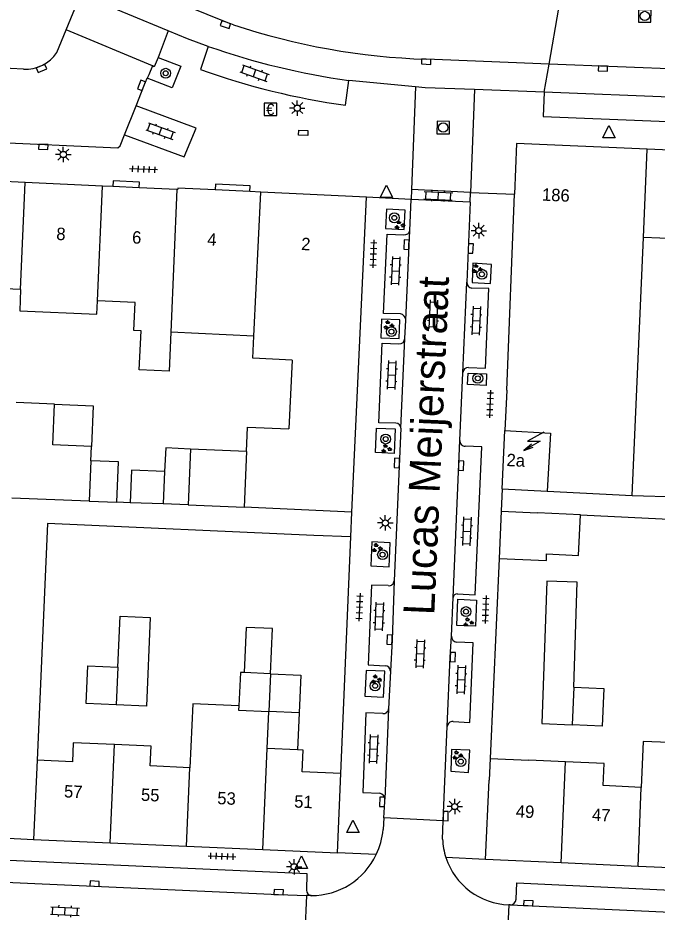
# Model space of a CAD drawing. Extents: x 132994 to 136000, y 393499 to 395512.
# Drawn here: x 133252.2 to 133303.8, y 395339 to 395411.1 of the extents above; entities that cross this region are included whole.
import ezdxf

# ---------------------------------------------------------------- set-up
doc = ezdxf.new("R2010")
doc.units = 0
for name, color, linetype in [('gg-afsc-erfafscheiding', 7, 'Continuous'), ('gg-afsc-hekwerk', 7, 'Continuous'), ('gg-afsc-muur', 7, 'Continuous'), ('gg-anno-huisnummerreeks BGT', 7, 'Continuous'), ('gg-anno-openbare ruimte label', 7, 'Continuous'), ('gg-bbg-gedigitaliseerde bebouwing', 7, 'Continuous'), ('gg-bbg-gedigitaliseerde bijgebouw', 7, 'Continuous'), ('gg-bbg-hoofdgebouw', 7, 'Continuous'), ('gg-bbg-luifel en loopbrug', 7, 'Continuous'), ('gg-bbg-tussenscheiding', 7, 'Continuous'), ('gg-knt-verharding', 7, 'Continuous'), ('gg-knt-verharding nz', 7, 'Continuous'), ('gt-grn-weggrens', 7, 'Continuous'), ('gt-symb-betaalautomaat', 7, 'Continuous'), ('gt-symb-boom', 7, 'Continuous'), ('gt-symb-groenvak', 7, 'Continuous'), ('gt-symb-klinker verharding', 7, 'Continuous'), ('gt-symb-kolk', 7, 'Continuous'), ('gt-symb-kolk center center', 7, 'Continuous'), ('gt-symb-lichtmast', 7, 'Continuous'), ('gt-symb-rioolschacht', 7, 'Continuous'), ('gt-symb-tegel verharding', 7, 'Continuous'), ('gt-symb-trafo symbool', 7, 'Continuous'), ('gt-symb-waterafsluiter', 7, 'Continuous')]:
    doc.layers.add(name, color=color, linetype=linetype)

# ---------------------------------------------------------------- blocks, each defined once
blk = doc.blocks.new('gt0-KOLK')
at = {"layer": 'gt-symb-kolk'}
blk.add_lwpolyline([(0, 0), (0.375, 0), (0.375, 0.4), (-0.375, 0.4), (-0.375, 0), (0, 0)], dxfattribs=at)
blk = doc.blocks.new('gt0-WAFSL')
at = {"layer": 'gt-symb-waterafsluiter'}
for p, q in [((-0.5, -0.333), (0, 0.667)), ((0, 0.667), (0.5, -0.333)), ((0.5, -0.333), (-0.5, -0.333))]:
    blk.add_line(p, q, dxfattribs=at)
blk = doc.blocks.new('gt0-RS')
at = {"layer": 'gt-symb-rioolschacht'}
blk.add_lwpolyline([(-0.5, -0.5), (0.5, -0.5), (0.5, 0.5), (-0.5, 0.5)], close=True, dxfattribs=at)
blk.add_circle((0, 0), 0.375, dxfattribs=at)
blk = doc.blocks.new('gt0-TEG1')
at = {"layer": 'gt-symb-tegel verharding'}
for p, q in [((-1.125, 0), (1.125, 0)), ((-0.9, -0.25), (-0.9, 0.25)), ((-0.45, -0.25), (-0.45, 0.25)), ((0, -0.25), (0, 0.25)), ((0.45, -0.25), (0.45, 0.25)), ((0.9, -0.25), (0.9, 0.25))]:
    blk.add_line(p, q, dxfattribs=at)
blk = doc.blocks.new('gt0-KL1')
at = {"layer": 'gt-symb-klinker verharding'}
for p, q in [((-1.15, 0.3), (1.15, 0.3)), ((-1, -0.3), (-1, 0.3)), ((-0.5, 0.3), (-0.5, 0.45)), ((0, -0.3), (0, 0.3)), ((0.5, 0.3), (0.5, 0.45)), ((1, -0.3), (1, 0.3)), ((-1.15, -0.3), (1.15, -0.3)), ((-0.5, -0.45), (-0.5, -0.3)), ((0.5, -0.45), (0.5, -0.3))]:
    blk.add_line(p, q, dxfattribs=at)
blk = doc.blocks.new('gt0-BOOM')
at = {"layer": 'gt-symb-boom'}
for radius in [0.4, 0.2]:
    blk.add_circle((0, 0), radius, dxfattribs=at)
blk = doc.blocks.new('gt0-KOLKCC')
at = {"layer": 'gt-symb-kolk center center'}
blk.add_lwpolyline([(-0.375, 0.2), (0.375, 0.2), (0.375, -0.2), (-0.375, -0.2)], close=True, dxfattribs=at)
blk = doc.blocks.new('gt0-BA')
at = {"layer": 'gt-symb-betaalautomaat'}
blk.add_lwpolyline([(-0.498, -0.507), (0.502, -0.507), (0.502, 0.493), (-0.498, 0.493)], close=True, dxfattribs=at)
blk.add_text('€', height=0.9, dxfattribs=at).set_placement((-0.357, -0.457))
blk = doc.blocks.new('gt0-LMAST')
at = {"layer": 'gt-symb-lichtmast'}
for p, q in [((-0.182, 0.173), (-0.447, 0.438)), ((-0.005, 0.246), (-0.005, 0.621)), ((0.172, 0.173), (0.437, 0.438)), ((-0.255, -0.004), (-0.63, -0.004)), ((-0.182, -0.181), (-0.447, -0.446)), ((-0.005, -0.254), (-0.005, -0.629)), ((0.437, -0.446), (0.172, -0.181)), ((0.245, -0.004), (0.62, -0.004))]:
    blk.add_line(p, q, dxfattribs=at)
blk.add_circle((-0.005, -0.004), 0.25, dxfattribs=at)
blk = doc.blocks.new('gt0-GRVAK')
at = {"layer": 'gt-symb-groenvak'}
for p, q in [((-0.11, 0.189), (-0.228, 0.24)), ((-0.182, 0.153), (0.088, 0.153)), ((-0.091, 0.211), (-0.156, 0.322)), ((-0.047, 0.214), (-0.047, 0.393)), ((-0.004, 0.211), (0.061, 0.322)), ((0.015, 0.189), (0.133, 0.24)), ((0.262, -0.052), (0.197, 0.059)), ((0.305, -0.049), (0.305, 0.13)), ((0.349, -0.052), (0.414, 0.059)), ((-0.245, -0.228), (-0.363, -0.177)), ((-0.318, -0.264), (-0.047, -0.264)), ((-0.226, -0.206), (-0.291, -0.095)), ((-0.183, -0.203), (-0.183, -0.024)), ((-0.139, -0.206), (-0.074, -0.095)), ((-0.12, -0.228), (-0.002, -0.177)), ((0.243, -0.074), (0.125, -0.023)), ((0.17, -0.11), (0.441, -0.11)), ((0.368, -0.074), (0.486, -0.023))]:
    blk.add_line(p, q, dxfattribs=at)
blk = doc.blocks.new('gt0-HSP')
at = {"layer": 'gt-symb-trafo symbool'}
for points in [[(0.771, 0.746), (-0.529, -0.004), (0.471, -0.004), (-0.829, -0.754)], [(-0.217, -0.24), (-0.829, -0.754), (-0.077, -0.48)]]:
    blk.add_lwpolyline(points, dxfattribs=at)

msp = doc.modelspace()

# ---------------------------------------------------------------- linework, layer by layer
at = {"layer": 'gg-afsc-erfafscheiding'}
for p, q in [((133261.273, 395372.019), (133260.208, 395372.057)), ((133301.778, 395372.602), (133314.094, 395372.231))]:
    msp.add_line(p, q, dxfattribs=at)
for points in [[(133297.586, 395371.045), (133315.722, 395370.147), (133314.841, 395350.123)], [(133276.089, 395369.389), (133254.614, 395370.353), (133253.775, 395351.267)]]:
    msp.add_lwpolyline(points, dxfattribs=at)
at = {"layer": 'gg-afsc-hekwerk'}
for p, q in [((133279.086, 395369.262), (133279.17, 395371.26)), ((133250.9, 395344.99), (133253.48, 395344.87))]:
    msp.add_line(p, q, dxfattribs=at)
at = {"layer": 'gg-afsc-muur'}
for p, q in [((133291.282, 395373.149), (133291.202, 395371.34)), ((133279.086, 395369.262), (133276.089, 395369.389)), ((133278.28, 395350.19), (133279.086, 395369.262)), ((133291.031, 395367.519), (133290.311, 395351.402))]:
    msp.add_line(p, q, dxfattribs=at)
at = {"layer": 'gg-bbg-gedigitaliseerde bebouwing'}
for p, q in [((133301.778, 395372.602), (133302.674, 395393.401)), ((133252.448, 395389.198), (133246.024, 395389.487)), ((133261.674, 395388.152), (133258.642, 395388.293)), ((133271.249, 395385.461), (133264.551, 395385.77)), ((133274.34, 395383.523), (133274.084, 395377.969)), ((133291.282, 395373.149), (133294.914, 395372.955)), ((133294.914, 395372.955), (133301.778, 395372.602)), ((133279.17, 395371.26), (133270.461, 395371.661)), ((133272.333, 395352.207), (133272.464, 395355.194)), ((133274.774, 395352.1), (133272.333, 395352.207)), ((133275.23, 395352.08), (133274.774, 395352.1)), ((133253.775, 395351.267), (133253.48, 395344.87)), ((133290.311, 395351.402), (133293.43, 395351.27)), ((133296.392, 395351.139), (133293.43, 395351.27))]:
    msp.add_line(p, q, dxfattribs=at)
for points in [[(133306.099, 395391.642), (133305.258, 395391.678), (133305.326, 395393.29), (133302.674, 395393.401)], [(133252.448, 395389.198), (133252.376, 395387.487), (133258.597, 395387.227), (133258.642, 395388.293)], [(133264.551, 395385.77), (133264.419, 395382.627), (133262.016, 395382.738), (133262.161, 395385.88), (133261.571, 395385.907), (133261.674, 395388.152)], [(133274.34, 395383.523), (133271.166, 395383.67), (133271.249, 395385.461)], [(133270.65, 395376.157), (133270.742, 395378.122), (133274.084, 395377.969)], [(133270.04, 395355.648), (133266.326, 395355.811), (133266.099, 395350.658)], [(133260.017, 395352.521), (133256.684, 395352.667), (133256.617, 395351.142), (133253.775, 395351.267)], [(133266.099, 395350.658), (133262.897, 395350.799), (133262.967, 395352.391), (133260.017, 395352.521)], [(133305.44, 395352.654), (133302.656, 395352.77), (133302.502, 395349.073)], [(133302.502, 395349.073), (133299.419, 395349.215), (133299.501, 395351.002), (133296.392, 395351.139)]]:
    msp.add_lwpolyline(points, dxfattribs=at)
at = {"layer": 'gg-bbg-gedigitaliseerde bijgebouw'}
for p, q in [((133255.189, 395379.959), (133252.073, 395380.096)), ((133258.113, 395375.394), (133258.162, 395376.566)), ((133266.154, 395376.346), (133265.965, 395371.85)), ((133270.65, 395376.157), (133266.154, 395376.346)), ((133257.977, 395372.147), (133251.743, 395372.4)), ((133257.977, 395372.147), (133260.208, 395372.057)), ((133265.965, 395371.85), (133270.461, 395371.661)), ((133291.202, 395371.34), (133291.031, 395367.519)), ((133291.202, 395371.34), (133294.143, 395371.215)), ((133297.586, 395371.045), (133294.143, 395371.215)), ((133272.598, 395358.237), (133270.483, 395358.329)), ((133274.906, 395355.087), (133272.464, 395355.194))]:
    msp.add_line(p, q, dxfattribs=at)
for points in [[(133258.162, 395376.566), (133255.046, 395376.697), (133255.189, 395379.959)], [(133260.208, 395372.057), (133260.34, 395375.304), (133258.113, 395375.394)], [(133291.031, 395367.519), (133294.845, 395367.349), (133294.869, 395367.892), (133297.44, 395367.777), (133297.586, 395371.045)], [(133297.051, 395357.161), (133297.343, 395365.614), (133294.872, 395365.699), (133294.476, 395354.226), (133296.917, 395354.119)], [(133260.297, 395358.774), (133260.477, 395362.879), (133262.883, 395362.773), (133262.604, 395355.628), (133260.163, 395355.735)], [(133260.163, 395355.735), (133257.721, 395355.842), (133257.854, 395358.881), (133260.297, 395358.774)], [(133270.483, 395358.329), (133270.172, 395358.343), (133270.04, 395355.648)], [(133272.598, 395358.237), (133275.039, 395358.129), (133274.906, 395355.087)], [(133297.051, 395357.161), (133299.477, 395357.055), (133299.359, 395354.011), (133296.917, 395354.119)]]:
    msp.add_lwpolyline(points, dxfattribs=at)
at = {"layer": 'gg-bbg-hoofdgebouw'}
for p, q in [((133308.949, 395400.261), (133302.979, 395400.517)), ((133252.809, 395397.831), (133246.396, 395398.128)), ((133259.041, 395397.542), (133252.809, 395397.831)), ((133259.885, 395397.503), (133259.041, 395397.542)), ((133262.003, 395397.405), (133259.885, 395397.503)), ((133265.033, 395397.264), (133262.003, 395397.405)), ((133270.943, 395397.1), (133268.147, 395397.235)), ((133271.806, 395397.059), (133270.943, 395397.1)), ((133280.34, 395396.65), (133271.806, 395397.059)), ((133279.17, 395371.26), (133280.34, 395396.65)), ((133291.67, 395381.09), (133292.275, 395396.905)), ((133291.67, 395381.09), (133291.488, 395377.833)), ((133291.282, 395373.149), (133291.488, 395377.833)), ((133290.311, 395351.402), (133290.23, 395349.65)), ((133278.01, 395343.79), (133278.28, 395350.19)), ((133289.95, 395343.26), (133290.23, 395349.65)), ((133253.48, 395344.87), (133259.663, 395344.598)), ((133259.663, 395344.598), (133265.817, 395344.327)), ((133265.817, 395344.327), (133271.97, 395344.056)), ((133271.97, 395344.056), (133278.01, 395343.79)), ((133296.052, 395342.982), (133289.95, 395343.26)), ((133302.237, 395342.699), (133296.052, 395342.982)), ((133308.422, 395342.417), (133302.237, 395342.699))]:
    msp.add_line(p, q, dxfattribs=at)
for points in [[(133302.979, 395400.517), (133292.43, 395400.97), (133292.275, 395396.905)], [(133268.147, 395397.235), (133265.12, 395397.38), (133265.11, 395397.26), (133265.033, 395397.264)], [(133278.28, 395350.19), (133275.16, 395350.32), (133275.23, 395352.08)]]:
    msp.add_lwpolyline(points, dxfattribs=at)
at = {"layer": 'gg-bbg-luifel en loopbrug'}
for p, q in [((133264.062, 395374.53), (133263.948, 395371.923)), ((133263.948, 395371.923), (133261.273, 395372.019)), ((133265.965, 395371.85), (133263.948, 395371.923)), ((133274.906, 395355.087), (133274.774, 395352.1))]:
    msp.add_line(p, q, dxfattribs=at)
for points in [[(133255.189, 395379.959), (133258.305, 395379.822), (133258.162, 395376.566)], [(133266.154, 395376.346), (133264.146, 395376.434), (133264.062, 395374.53)], [(133264.062, 395374.53), (133261.389, 395374.648), (133261.273, 395372.019)], [(133272.598, 395358.237), (133272.757, 395361.876), (133270.642, 395361.968), (133270.483, 395358.329)]]:
    msp.add_lwpolyline(points, dxfattribs=at)
at = {"layer": 'gg-bbg-tussenscheiding'}
for p, q in [((133302.674, 395393.401), (133302.979, 395400.517)), ((133252.448, 395389.198), (133252.809, 395397.831)), ((133258.642, 395388.293), (133259.041, 395397.542)), ((133265.033, 395397.264), (133264.551, 395385.77)), ((133271.249, 395385.461), (133271.806, 395397.059)), ((133270.65, 395376.157), (133270.461, 395371.661)), ((133258.113, 395375.394), (133257.977, 395372.147)), ((133260.297, 395358.774), (133260.163, 395355.735)), ((133272.598, 395358.237), (133272.464, 395355.194)), ((133297.051, 395357.161), (133296.917, 395354.119)), ((133259.663, 395344.598), (133260.017, 395352.521)), ((133271.97, 395344.056), (133272.333, 395352.207)), ((133296.052, 395342.982), (133296.392, 395351.139)), ((133265.817, 395344.327), (133266.099, 395350.658)), ((133302.237, 395342.699), (133302.502, 395349.073))]:
    msp.add_line(p, q, dxfattribs=at)
for points in [[(133291.488, 395377.833), (133295.182, 395377.625), (133294.914, 395372.955)], [(133270.04, 395355.648), (133270.023, 395355.301), (133272.464, 395355.194)]]:
    msp.add_lwpolyline(points, dxfattribs=at)
at = {"layer": 'gg-knt-verharding'}
for p, q in [((133264.348, 395410.059), (133257.297, 395412.99)), ((133255.374, 395408.308), (133256.111, 395410.155)), ((133263.076, 395407.242), (133256.111, 395410.155)), ((133267.583, 395408.816), (133266.949, 395406.956)), ((133252.679, 395406.979), (133248.905, 395407.141)), ((133278.641, 395404.068), (133278.912, 395406.068)), ((133284.294, 395405.555), (133278.912, 395406.068)), ((133294.664, 395405.13), (133289.053, 395405.335)), ((133348.596, 395402.97), (133294.664, 395405.13)), ((133283.982, 395397.264), (133283.948, 395396.468)), ((133288.739, 395397.04), (133283.982, 395397.264)), ((133283.825, 395393.973), (133283.948, 395396.468)), ((133288.701, 395396.241), (133283.948, 395396.468)), ((133288.701, 395396.241), (133288.739, 395397.04)), ((133288.701, 395396.241), (133288.427, 395389.8)), ((133283.433, 395385.271), (133283.513, 395386.74)), ((133287.857, 395377.048), (133288.097, 395382.506)), ((133283.118, 395378.02), (133282.57, 395365.726)), ((133287.191, 395361.27), (133287.318, 395364.39)), ((133282.263, 395358.45), (133282.121, 395355.409)), ((133286.515, 395346.377), (133286.852, 395353.986)), ((133281.744, 395346.604), (133281.68, 395345.665)), ((133286.515, 395346.377), (133281.744, 395346.604)), ((133286.477, 395344.885), (133286.515, 395346.377)), ((133292.412, 395340.058), (133292.473, 395341.363)), ((133292.473, 395341.363), (133314.946, 395340.332)), ((133275.506, 395340.349), (133275.333, 395336.4)), ((133291.813, 395339.611), (133291.636, 395335.659)), ((133291.919, 395339.607), (133291.813, 395339.611))]:
    msp.add_line(p, q, dxfattribs=at)
for points in [[(133267.583, 395408.816), (133265.892, 395409.417), (133264.348, 395410.059)], [(133263.525, 395407.928), (133265.362, 395407.219), (133264.662, 395405.483), (133262.651, 395406.252)], [(133263.076, 395407.242), (133262.786, 395406.513), (133262.651, 395406.252)], [(133263.525, 395407.928), (133263.219, 395407.168), (133263.076, 395407.242)], [(133261.763, 395404.032), (133262.377, 395405.606), (133262.651, 395406.252)], [(133289.053, 395405.335), (133285.083, 395405.48), (133284.294, 395405.555)], [(133294.664, 395405.13), (133294.587, 395403.153), (133330.702, 395401.7), (133348.533, 395400.959), (133373.271, 395399.961), (133390.841, 395399.222)], [(133260.833, 395401.682), (133265.636, 395399.913), (133266.593, 395402.212), (133261.763, 395404.032)], [(133249.653, 395401.117), (133260.294, 395400.623), (133260.484, 395400.782), (133260.833, 395401.682)], [(133262.003, 395397.405), (133262.024, 395397.855), (133259.907, 395397.976), (133259.885, 395397.503)], [(133270.943, 395397.1), (133270.966, 395397.572), (133268.169, 395397.696), (133268.147, 395397.235)], [(133281.964, 395395.692), (133281.875, 395394.126), (133283.366, 395394.062), (133283.458, 395395.611), (133281.964, 395395.692)], [(133283.081, 395387.248), (133281.722, 395387.274), (133282.007, 395393.685), (133283.356, 395393.623)], [(133288.924, 395391.324), (133288.865, 395389.775), (133290.334, 395389.687), (133290.425, 395391.223), (133288.924, 395391.324)], [(133288.573, 395382.931), (133289.924, 395382.867), (133290.211, 395389.287), (133288.842, 395389.316)], [(133281.56, 395386.83), (133281.484, 395385.325), (133282.965, 395385.262), (133283.039, 395386.771), (133281.56, 395386.83)], [(133282.697, 395378.435), (133281.325, 395378.47), (133281.611, 395384.872), (133282.954, 395384.819)], [(133290.026, 395382.403), (133289.99, 395381.479), (133288.492, 395381.543), (133288.538, 395382.468), (133290.026, 395382.403)], [(133281.152, 395378.029), (133282.65, 395377.97), (133282.57, 395375.987), (133281.066, 395376.061), (133281.152, 395378.029)], [(133287.665, 395364.673), (133289.099, 395364.602), (133289.633, 395376.52), (133288.299, 395376.581)], [(133280.677, 395366.922), (133282.166, 395366.853), (133282.255, 395368.799), (133280.761, 395368.87), (133280.677, 395366.922)], [(133282.099, 395365.334), (133280.741, 395365.378), (133280.462, 395358.948), (133281.836, 395358.883)], [(133287.615, 395362.126), (133287.714, 395364.234), (133289.221, 395364.166), (133289.121, 395362.069), (133287.615, 395362.126)], [(133287.321, 395354.385), (133288.683, 395354.29), (133288.955, 395360.735), (133287.592, 395360.782)], [(133281.709, 395356.354), (133281.813, 395358.451), (133280.309, 395358.505), (133280.21, 395356.43), (133281.709, 395356.354)], [(133281.656, 395355.027), (133280.289, 395355.076), (133280.039, 395348.654), (133281.408, 395348.601)], [(133288.579, 395350.266), (133288.667, 395352.066), (133287.193, 395352.129), (133287.14, 395350.374), (133288.579, 395350.266)], [(133281.744, 395346.604), (133281.806, 395347.894), (133281.829, 395348.108)], [(133275.515, 395340.782), (133275.567, 395342.092), (133202.851, 395345.361), (133202.786, 395344.054)]]:
    msp.add_lwpolyline(points, dxfattribs=at)
for centre, radius, start, end in [((133286.863, 395463.575), 58.054, 250.60314, 262.12781), ((133252.854, 395410.022), 3.048, 266.71765, 325.78143), ((133286.621, 395461.488), 57.972, 250.16305, 262.08754), ((133283.415, 395394.033), 0.414, 261.76596, 351.6997), ((133288.895, 395389.781), 0.468, 177.68408, 263.538), ((133283.001, 395386.742), 0.512, 359.78224, 80.97302), ((133282.955, 395385.298), 0.479, 269.8639, 356.81375), ((133288.585, 395382.439), 0.493, 91.38902, 172.13158), ((133282.684, 395378.001), 0.435, 2.56693, 88.25548), ((133288.309, 395377.033), 0.452, 178.1368, 268.71241), ((133282.151, 395365.75), 0.419, 262.81019, 356.72913), ((133287.674, 395364.308), 0.365, 91.34915, 167.0496), ((133287.659, 395361.246), 0.469, 177.08254, 261.73881), ((133281.833, 395358.453), 0.43, 359.6171, 89.58343), ((133281.711, 395355.434), 0.411, 262.33482, 356.47176), ((133287.284, 395353.953), 0.433, 85.12282, 175.65588), ((133281.286, 395348.07), 0.544, 3.96013, 77.03157), ((133275.89, 395346.164), 5.811, 334.40006, 355.07524), ((133291.979, 395345.118), 5.507, 182.42746, 198.11405), ((133275.876, 395346.165), 5.825, 270.11262, 334.45428), ((133291.981, 395345.117), 5.509, 198.0992, 268.24788), ((133275.923, 395340.748), 0.41, 175.23472, 264.93516), ((133291.929, 395340.091), 0.484, 268.77251, 356.1325)]:
    msp.add_arc(centre, radius, start, end, dxfattribs=at)
at = {"layer": 'gg-knt-verharding nz'}
for p, q in [((133295.06, 395407.392), (133285.161, 395407.779)), ((133260.833, 395401.682), (133261.763, 395404.032)), ((133283.513, 395386.74), (133283.825, 395393.973)), ((133288.097, 395382.506), (133288.427, 395389.8)), ((133283.118, 395378.02), (133283.433, 395385.271)), ((133287.318, 395364.39), (133287.857, 395377.048)), ((133282.121, 395355.409), (133281.829, 395348.108)), ((133275.887, 395340.34), (133275.506, 395340.349)), ((133291.919, 395339.607), (133314.864, 395338.541))]:
    msp.add_line(p, q, dxfattribs=at)
for points in [[(133269.616, 395410.561), (133269.023, 395410.756), (133254.102, 395416.818)], [(133348.68, 395405.226), (133347.113, 395405.303), (133317.119, 395406.529), (133295.06, 395407.392)], [(133282.57, 395365.726), (133282.4, 395360.969), (133282.263, 395358.45)], [(133286.852, 395353.986), (133287.095, 395359.581), (133287.191, 395361.27)], [(133231.55, 395342.318), (133273.246, 395340.425), (133275.506, 395340.349)]]:
    msp.add_lwpolyline(points, dxfattribs=at)
msp.add_arc((133286.878, 395462.192), 54.44, 251.51392, 268.19312, dxfattribs=at)
at = {"layer": 'gt-grn-weggrens'}
for p, q in [((133256.111, 395410.155), (133257.297, 395412.99)), ((133295.06, 395407.392), (133295.846, 395411.882)), ((133264.348, 395410.059), (133263.525, 395407.928)), ((133294.664, 395405.13), (133295.06, 395407.392)), ((133284.294, 395405.555), (133283.982, 395397.264)), ((133289.053, 395405.335), (133288.739, 395397.04)), ((133283.948, 395396.468), (133280.34, 395396.65)), ((133288.739, 395397.04), (133292.275, 395396.905)), ((133281.131, 395343.653), (133278.01, 395343.79)), ((133289.95, 395343.26), (133286.745, 395343.406))]:
    msp.add_line(p, q, dxfattribs=at)

# ---------------------------------------------------------------- block references
at = {"layer": 'gt-symb-betaalautomaat'}
msp.add_blockref('gt0-BA', (133272.597, 395403.74), dxfattribs=at)
at = {"layer": 'gt-symb-boom'}
for p in [(133264.144, 395406.646), (133282.585, 395394.989), (133289.646, 395390.44), (133282.348, 395385.813), (133289.315, 395382.048), (133281.883, 395377.154), (133281.638, 395367.834), (133288.362, 395363.241), (133281.033, 395357.257), (133287.945, 395351.154)]:
    msp.add_blockref('gt0-BOOM', p, dxfattribs=at)
at = {"layer": 'gt-symb-groenvak'}
for p in [(133282.992, 395394.411), (133289.234, 395390.88), (133282.109, 395386.34), (133281.92, 395376.378), (133281.163, 395368.371), (133288.54, 395362.381), (133281.1, 395357.778), (133287.658, 395351.662)]:
    msp.add_blockref('gt0-GRVAK', p, dxfattribs=at)
at = {"layer": 'gt-symb-klinker verharding'}
for p, rotation in [((133271.317, 395406.655), -19.75789996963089), ((133263.727, 395401.977), -19.75789996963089), ((133286.127, 395396.771), -2.6363818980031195), ((133282.673, 395390.715), -92.52190794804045), ((133285.725, 395387.206), -92.5219079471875), ((133289.183, 395386.697), -92.52190794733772), ((133282.368, 395382.323), -92.52190794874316), ((133288.42, 395369.71), -92.52190794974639), ((133281.351, 395362.844), -92.52190794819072), ((133284.657, 395359.843), -92.5219079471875), ((133287.963, 395357.758), -92.52190794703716), ((133280.893, 395352.163), -92.52190794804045), ((133256.023, 395339.092), -2.6936110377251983)]:
    msp.add_blockref('gt0-KL1', p, dxfattribs=dict(at, rotation=rotation))
at = {"layer": 'gt-symb-kolk'}
for p, rotation in [((133269.023, 395410.756), 161.76430853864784), ((133254.048, 395407.218), -156.92177859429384), ((133285.161, 395407.779), 177.7643631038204), ((133299.412, 395407.221), 177.76436310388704), ((133262.377, 395405.606), 68.71983369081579), ((133254.293, 395400.907), 177.42085249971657), ((133283.767, 395392.816), 87.59258615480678), ((133288.544, 395392.522), -92.407413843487), ((133282.991, 395375.221), 87.42085250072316), ((133287.77, 395375.014), -92.407413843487), ((133282.4, 395360.969), 87.93618027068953), ((133287.095, 395359.581), -92.46466335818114), ((133281.806, 395347.894), 87.24916520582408), ((133286.526, 395346.763), -91.66111204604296), ((133258.398, 395341.109), -2.6363819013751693), ((133273.246, 395340.425), -1.8919654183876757), ((133293.389, 395339.54), -2.7508347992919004)]:
    msp.add_blockref('gt0-KOLK', p, dxfattribs=dict(at, rotation=rotation))
at = {"layer": 'gt-symb-kolk center center', "rotation": 178.22439947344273}
msp.add_blockref('gt0-KOLKCC', (133275.238, 395401.844), dxfattribs=at)
at = {"layer": 'gt-symb-lichtmast'}
for p in [(133274.758, 395403.837), (133255.889, 395400.098), (133289.4, 395393.955), (133281.861, 395370.397), (133287.464, 395347.529), (133274.512, 395342.671)]:
    msp.add_blockref('gt0-LMAST', p, dxfattribs=at)
at = {"layer": 'gt-symb-rioolschacht'}
for p, rotation in [((133302.78, 395411.264), 179.14062775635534), ((133286.525, 395402.268), 179.5989360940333)]:
    msp.add_blockref('gt0-RS', p, dxfattribs=dict(at, rotation=rotation))
at = {"layer": 'gt-symb-tegel verharding'}
for p, rotation in [((133262.359, 395398.901), 177.59258615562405), ((133280.893, 395392.088), -92.23563689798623), ((133290.302, 395379.983), -92.23563689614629), ((133279.774, 395363.606), -92.23563689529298), ((133289.946, 395363.403), -92.23563689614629), ((133268.687, 395343.517), -1.8346729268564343)]:
    msp.add_blockref('gt0-TEG1', p, dxfattribs=dict(at, rotation=rotation))
at = {"layer": 'gt-symb-trafo symbool'}
msp.add_blockref('gt0-HSP', (133293.862, 395376.976), dxfattribs=at)
at = {"layer": 'gt-symb-waterafsluiter'}
for p in [(133299.893, 395401.772), (133281.943, 395396.953), (133279.243, 395345.754), (133275.086, 395342.872)]:
    msp.add_blockref('gt0-WAFSL', p, dxfattribs=at)

# ---------------------------------------------------------------- texts
at = {"layer": 'gg-anno-huisnummerreeks BGT'}
for s, rotation, p in [('186', 357.5, (133294.477, 395396.378)), ('8', 357.4, (133255.306, 395393.211)), ('6', 357.4, (133261.418, 395392.927)), ('4', 357.2, (133267.477, 395392.762)), ('2', 357.2, (133275.055, 395392.399)), ('2a', 357.5, (133291.616, 395374.978)), ('57', 357.5, (133255.929, 395348.265)), ('55', 357.5, (133262.136, 395347.992)), ('53', 357.5, (133268.29, 395347.721)), ('51', 357.5, (133274.493, 395347.448)), ('49', 357.4, (133292.366, 395346.654)), ('47', 357.4, (133298.507, 395346.373))]:
    msp.add_text(s, height=1, rotation=rotation, dxfattribs=at).set_placement(p)
at = {"layer": 'gg-anno-openbare ruimte label'}
msp.add_text('Lucas Meijerstraat', height=2.5, rotation=87.5, dxfattribs=at).set_placement((133285.804, 395362.921))

doc.saveas('drawing.dxf')
